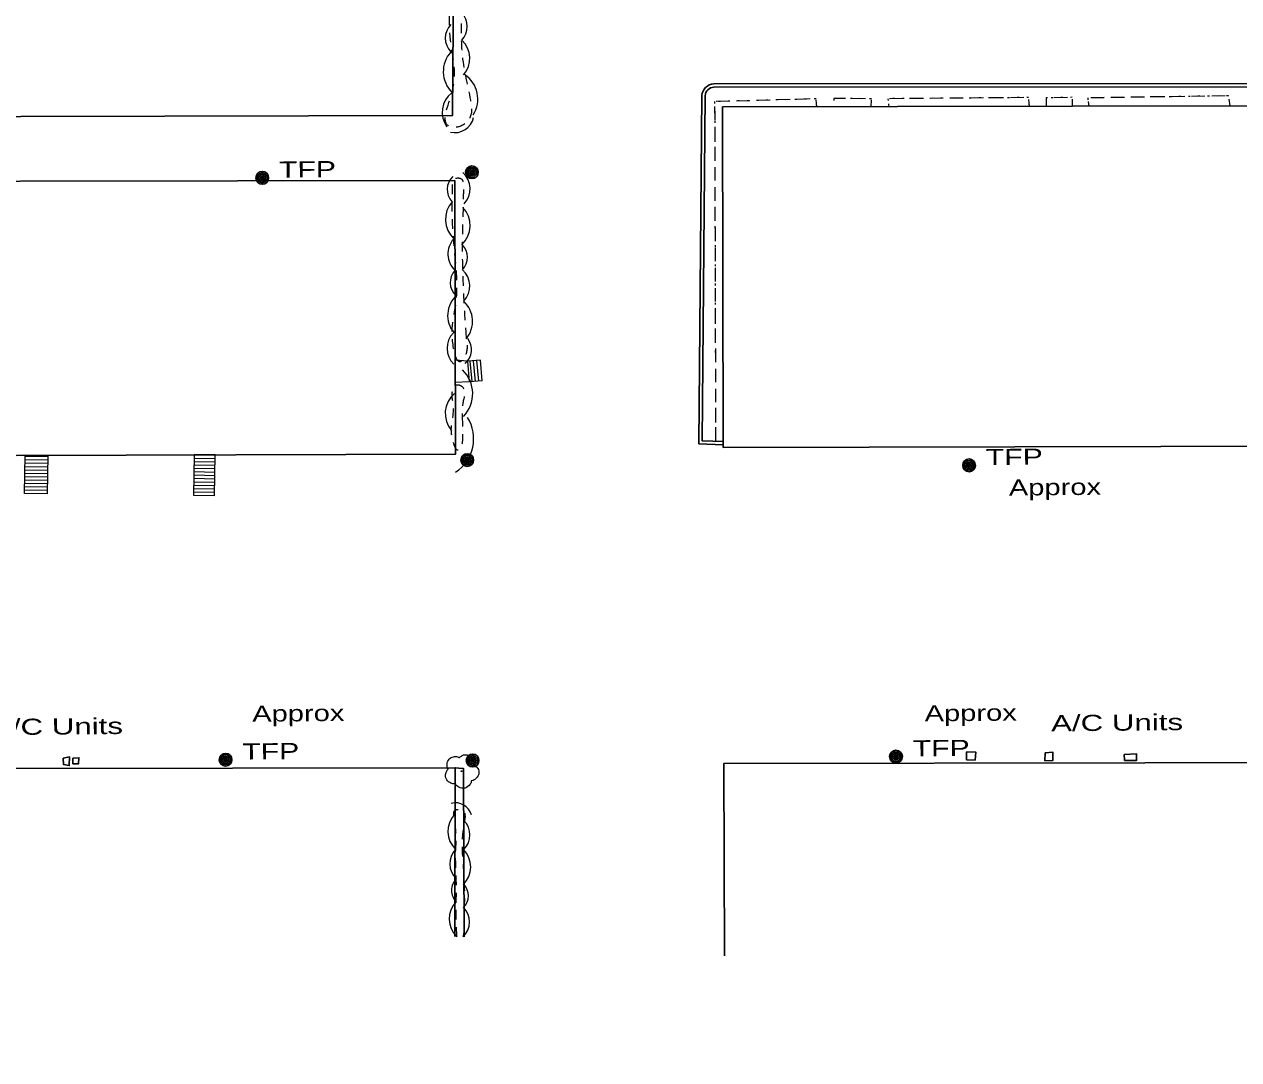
# Model space of a CAD drawing. Extents: x 2362213 to 2366494, y 6968794 to 6978110.
# Drawn here: x 2363360.6 to 2363722.2, y 6975853.8 to 6976162 of the extents above; entities that cross this region are included whole.
import ezdxf

# ---------------------------------------------------------------- set-up
doc = ezdxf.new("R2010")
doc.units = 0
doc.header["$LTSCALE"] = 1.9
doc.linetypes.add('DOTTED', pattern=[1.5, 0.3, -1.2])
doc.linetypes.add('SHORT_DASHED', pattern=[2.7, 1.5, -1.2])
for name, color, linetype, lineweight in [('11', 7, 'Continuous', 25), ('13', 7, 'Continuous', 13), ('15', 7, 'Continuous', 13), ('16', 7, 'Continuous', 13), ('2', 7, 'Continuous', 25), ('20', 7, 'Continuous', 25), ('23', 7, 'Continuous', 25), ('29', 7, 'Continuous', 13)]:
    doc.layers.add(name, color=color, linetype=linetype, lineweight=lineweight)

msp = doc.modelspace()

# ---------------------------------------------------------------- linework, layer by layer
at = {"layer": '11'}
for points in [[(2363239.76, 6976399.979), (2363478.405, 6976400.551), (2363479.034, 6976309.253), (2363236.437, 6976308.873), (2363233.508, 6976215.211), (2363488.71, 6976216.251), (2363488.086, 6976134.831), (2363230.869, 6976134.241)], [(2363229.871, 6976115.051), (2363488.78, 6976115.466), (2363488.976, 6976033.995), (2363227.331, 6976033.273)], [(2363569.083, 6975884.661), (2363568.867, 6975941.911), (2363819.655, 6975942.339), (2363819.848, 6975853.777)], [(2363223.446, 6975940.272), (2363488.935, 6975940.66), (2363488.843, 6975890.407)]]:
    msp.add_lwpolyline(points, dxfattribs=at)
msp.add_lwpolyline([(2363568.535, 6976137.457), (2363829.242, 6976137.969), (2363829.438, 6976036.567), (2363568.731, 6976036.064)], close=True, dxfattribs=at)
at = {"layer": '13'}
for p, q in [((2363566.174, 6976137.474), (2363566.182, 6976133.474)), ((2363570.67, 6976139.097), (2363566.67, 6976138.989)), ((2363576.668, 6976139.254), (2363572.669, 6976139.146)), ((2363582.666, 6976139.421), (2363578.667, 6976139.313)), ((2363588.665, 6976139.589), (2363584.666, 6976139.481)), ((2363594.665, 6976139.756), (2363590.665, 6976139.648)), ((2363596.606, 6976137.514), (2363596.397, 6976139.502)), ((2363611.133, 6976139.843), (2363607.133, 6976139.874)), ((2363612.786, 6976137.548), (2363612.847, 6976139.549)), ((2363617.949, 6976138.327), (2363618.058, 6976137.368)), ((2363622.235, 6976139.878), (2363618.235, 6976139.85)), ((2363628.233, 6976139.925), (2363624.234, 6976139.897)), ((2363634.233, 6976139.983), (2363630.233, 6976139.944)), ((2363640.234, 6976140.03), (2363636.234, 6976140.002)), ((2363646.233, 6976140.077), (2363642.234, 6976140.049)), ((2363652.233, 6976140.124), (2363648.233, 6976140.096)), ((2363658.233, 6976140.171), (2363654.233, 6976140.143)), ((2363659.928, 6976137.637), (2363659.729, 6976139.625)), ((2363671.293, 6976140.225), (2363667.294, 6976140.147)), ((2363672.737, 6976137.659), (2363672.698, 6976139.659)), ((2363677.404, 6976139.024), (2363677.567, 6976137.645)), ((2363682.205, 6976140.149), (2363678.204, 6976140.091)), ((2363688.204, 6976140.236), (2363684.205, 6976140.178)), ((2363694.203, 6976140.324), (2363690.204, 6976140.266)), ((2363700.202, 6976140.411), (2363696.202, 6976140.353)), ((2363706.203, 6976140.498), (2363702.203, 6976140.44)), ((2363712.202, 6976140.585), (2363708.202, 6976140.527)), ((2363718.2, 6976140.672), (2363714.202, 6976140.614)), ((2363719.708, 6976137.756), (2363719.389, 6976139.733)), ((2363566.191, 6976131.474), (2363566.199, 6976127.475)), ((2363566.208, 6976125.474), (2363566.216, 6976121.474)), ((2363566.225, 6976119.474), (2363566.233, 6976115.474)), ((2363566.243, 6976113.474), (2363566.251, 6976109.474)), ((2363566.26, 6976107.475), (2363566.268, 6976103.474)), ((2363566.277, 6976101.474), (2363566.285, 6976097.474)), ((2363566.294, 6976095.474), (2363566.302, 6976091.473)), ((2363566.311, 6976089.473), (2363566.319, 6976085.473)), ((2363566.328, 6976083.474), (2363566.336, 6976079.473)), ((2363566.345, 6976077.473), (2363566.353, 6976073.473)), ((2363566.362, 6976071.473), (2363566.371, 6976067.473)), ((2363566.38, 6976065.473), (2363566.388, 6976061.473)), ((2363566.397, 6976059.473), (2363566.405, 6976055.473)), ((2363566.414, 6976053.473), (2363566.422, 6976049.473)), ((2363566.421, 6976047.473), (2363566.429, 6976043.473)), ((2363566.438, 6976041.472), (2363566.442, 6976037.872))]:
    msp.add_line(p, q, dxfattribs=at)
at = {"layer": '13', "linetype": 'DOTTED'}
for points in [[(2363596.606, 6976137.514), (2363596.364, 6976139.802), (2363566.17, 6976138.974), (2363566.442, 6976037.872)], [(2363612.786, 6976137.548), (2363612.855, 6976139.829), (2363601.622, 6976139.922), (2363601.695, 6976137.523)], [(2363659.928, 6976137.637), (2363659.673, 6976140.185), (2363617.765, 6976139.846), (2363618.058, 6976137.368)], [(2363672.737, 6976137.659), (2363672.692, 6976140.259), (2363664.895, 6976140.094), (2363664.928, 6976137.645)], [(2363719.708, 6976137.756), (2363719.23, 6976140.692), (2363677.274, 6976140.082), (2363677.567, 6976137.645)]]:
    msp.add_lwpolyline(points, dxfattribs=at)
at = {"layer": '13'}
for points in [[(2363605.133, 6976139.895), (2363601.622, 6976139.922), (2363601.637, 6976139.432)], [(2363665.294, 6976140.108), (2363664.895, 6976140.094), (2363664.928, 6976137.645)]]:
    msp.add_lwpolyline(points, dxfattribs=at)
at = {"layer": '15'}
for p, q in [((2363492.682, 6976061.691), (2363488.909, 6976062.005)), ((2363493.201, 6976055.556), (2363488.922, 6976055.385))]:
    msp.add_line(p, q, dxfattribs=at)
at = {"layer": '16'}
for p, q in [((2363496.389, 6976062.006), (2363492.682, 6976061.691)), ((2363493.201, 6976055.556), (2363492.682, 6976061.691)), ((2363493.92, 6976055.623), (2363493.402, 6976061.758)), ((2363494.919, 6976055.702), (2363494.401, 6976061.837)), ((2363495.909, 6976055.792), (2363495.39, 6976061.927)), ((2363496.908, 6976055.871), (2363496.389, 6976062.006)), ((2363496.908, 6976055.871), (2363493.201, 6976055.556)), ((2363360.631, 6976022.302), (2363360.782, 6976033.754)), ((2363367.627, 6976032.209), (2363360.766, 6976032.304)), ((2363367.644, 6976033.659), (2363360.782, 6976033.754)), ((2363367.648, 6976033.209), (2363360.787, 6976033.304)), ((2363367.493, 6976022.207), (2363367.644, 6976033.659)), ((2363411.019, 6976021.742), (2363411.253, 6976033.914)), ((2363417.426, 6976032.623), (2363411.234, 6976032.744)), ((2363417.445, 6976033.793), (2363411.253, 6976033.914)), ((2363417.446, 6976033.613), (2363411.255, 6976033.734)), ((2363417.21, 6976021.621), (2363417.445, 6976033.793)), ((2363367.586, 6976029.208), (2363360.725, 6976029.303)), ((2363367.606, 6976030.209), (2363360.745, 6976030.303)), ((2363367.617, 6976031.209), (2363360.756, 6976031.303)), ((2363417.344, 6976028.622), (2363411.152, 6976028.743)), ((2363417.364, 6976029.622), (2363411.173, 6976029.743)), ((2363417.385, 6976030.623), (2363411.193, 6976030.744)), ((2363417.405, 6976031.623), (2363411.214, 6976031.744)), ((2363367.534, 6976025.208), (2363360.673, 6976025.302)), ((2363367.545, 6976026.208), (2363360.683, 6976026.303)), ((2363367.565, 6976027.208), (2363360.704, 6976027.303)), ((2363367.575, 6976028.208), (2363360.714, 6976028.303)), ((2363417.292, 6976025.622), (2363411.101, 6976025.743)), ((2363417.313, 6976026.622), (2363411.121, 6976026.743)), ((2363417.323, 6976027.622), (2363411.132, 6976027.743)), ((2363367.493, 6976022.207), (2363360.631, 6976022.302)), ((2363367.503, 6976023.207), (2363360.642, 6976023.302)), ((2363367.524, 6976024.208), (2363360.662, 6976024.302)), ((2363417.21, 6976021.621), (2363411.019, 6976021.742)), ((2363417.231, 6976022.621), (2363411.039, 6976022.742)), ((2363417.251, 6976023.621), (2363411.06, 6976023.742)), ((2363417.272, 6976024.621), (2363411.08, 6976024.742))]:
    msp.add_line(p, q, dxfattribs=at)
at = {"layer": '2'}
for p, q in [((2363829.421, 6976144.401), (2363565.91, 6976144.242)), ((2363829.42, 6976143.441), (2363565.909, 6976143.282))]:
    msp.add_line(p, q, dxfattribs=at)
for points in [[(2363562.382, 6976140.808), (2363561.47, 6976037.085), (2363568.734, 6976036.824)], [(2363563.342, 6976140.798), (2363562.441, 6976038.014), (2363568.764, 6976037.784)], [(2363488.555, 6975940.656), (2363491.407, 6975940.423), (2363491.544, 6975890.362)]]:
    msp.add_lwpolyline(points, dxfattribs=at)
for radius in [3.705, 2.745]:
    msp.add_arc((2363566.078, 6976140.541), radius, 92.60468, 175.85462, dxfattribs=at)
at = {"layer": '20'}
for centre, radius in [((2363493.877, 6976117.955), 1.9), ((2363493.877, 6976117.955), 1.442), ((2363431.44, 6976116.291), 1.9), ((2363431.44, 6976116.291), 1.442), ((2363431.44, 6976116.291), 0.973), ((2363431.44, 6976116.291), 0.539), ((2363431.44, 6976116.291), 0.192), ((2363493.877, 6976117.955), 0.973), ((2363493.877, 6976117.955), 0.539), ((2363493.877, 6976117.955), 0.192), ((2363492.493, 6976032.278), 1.9), ((2363492.493, 6976032.278), 1.442), ((2363492.493, 6976032.278), 0.973), ((2363492.493, 6976032.278), 0.539), ((2363492.493, 6976032.278), 0.192), ((2363641.955, 6976030.701), 1.9), ((2363641.955, 6976030.701), 1.442), ((2363641.955, 6976030.701), 0.973), ((2363641.955, 6976030.701), 0.539), ((2363641.955, 6976030.701), 0.192), ((2363620.179, 6975944.01), 1.9), ((2363620.179, 6975944.01), 1.442), ((2363420.509, 6975943.068), 1.9), ((2363420.509, 6975943.068), 1.442), ((2363420.509, 6975943.068), 0.973), ((2363420.509, 6975943.068), 0.539), ((2363420.509, 6975943.068), 0.192), ((2363494.074, 6975942.839), 1.9), ((2363494.074, 6975942.839), 1.442), ((2363494.074, 6975942.839), 0.973), ((2363494.074, 6975942.839), 0.539), ((2363494.074, 6975942.839), 0.192), ((2363620.179, 6975944.01), 0.973), ((2363620.179, 6975944.01), 0.539), ((2363620.179, 6975944.01), 0.192)]:
    msp.add_circle(centre, radius, dxfattribs=at)
at = {"layer": '23'}
for points in [[(2363641.167, 6975945.46), (2363641.21, 6975943.06), (2363643.721, 6975942.964), (2363643.948, 6975945.326)], [(2363372.112, 6975943.547), (2363372.239, 6975941.699), (2363373.973, 6975941.345), (2363374.039, 6975943.885)], [(2363375.072, 6975943.545), (2363375.028, 6975941.885), (2363376.669, 6975941.811), (2363376.851, 6975943.642)], [(2363664.581, 6975945.083), (2363664.553, 6975942.782), (2363666.853, 6975942.804), (2363666.91, 6975945.275)], [(2363688.166, 6975944.667), (2363688.254, 6975942.858), (2363691.804, 6975942.802), (2363691.815, 6975944.792)]]:
    msp.add_lwpolyline(points, close=True, dxfattribs=at)
at = {"layer": '29'}
msp.add_circle((2363490.764, 6975939.677), 0.1, dxfattribs=at)
for centre, radius, start, end in [((2363486.725, 6976161.304), 5.785, 315.48208, 45.48208), ((2363491.725, 6976157.892), 5.785, 135.04423, 225.04423), ((2363486.009, 6976151.879), 7.239, 317.58999, 47.58999), ((2363494.03, 6976147.892), 8.682, 136.45919, 226.45919), ((2363486.961, 6976139.761), 8.682, 326.80486, 56.80486), ((2363492.25, 6976135.79), 7.239, 126.61583, 216.61583), ((2363488.742, 6976135.527), 5.785, 257.16396, 347.16396), ((2363491.799, 6976112.815), 5.276, 132.96204, 222.96204), ((2363486.726, 6976112.974), 6.601, 317.55798, 47.55798), ((2363493.903, 6976103.928), 7.918, 137.40891, 227.40891), ((2363485.423, 6976102.086), 7.918, 313.1811, 43.1811), ((2363493.304, 6976093.602), 6.601, 137.2082, 227.2082), ((2363487.304, 6976092.648), 5.276, 314.94402, 44.94402), ((2363492.691, 6976085.144), 5.276, 137.11195, 227.11195), ((2363486.638, 6976084.009), 6.601, 317.67394, 47.67394), ((2363494.561, 6976075.332), 7.918, 130.68761, 220.68761), ((2363486.175, 6976073.572), 7.918, 318.98671, 48.98671), ((2363493.086, 6976065.554), 6.601, 135.63659, 225.63659), ((2363488.52, 6976065.118), 5.276, 308.95128, 38.95128), ((2363484.316, 6976052.039), 9.805, 316.18264, 46.18264), ((2363493.773, 6976046.131), 7.836, 130.21312, 220.21312), ((2363482.629, 6976038.623), 11.761, 302.6143, 32.6143), ((2363489.011, 6975925.34), 4.903, 15.21331, 105.21331), ((2363494.067, 6975921.733), 7.359, 136.81756, 226.81756), ((2363487.163, 6975920.695), 6.135, 314.79862, 44.79862), ((2363493.409, 6975912.144), 6.135, 136.57276, 226.57276), ((2363486.176, 6975911.161), 7.359, 314.71651, 44.71651), ((2363492.705, 6975904.175), 4.903, 134.57799, 224.57799), ((2363487.936, 6975902.55), 4.903, 314.62837, 44.62837), ((2363494.485, 6975895.714), 7.359, 136.30861, 226.30861), ((2363487.014, 6975894.732), 6.135, 314.5855, 44.5855)]:
    msp.add_arc(centre, radius, start, end, dxfattribs=at)
at = {"layer": '29', "linetype": 'SHORT_DASHED'}
for points in [[(2363491.078, 6976177.631), (2363490.77, 6976164.868), (2363491.126, 6976151.571), (2363493.56, 6976138.563), (2363493.584, 6976135.013), (2363489.958, 6976131.478), (2363487.035, 6976131.72), (2363487.97, 6976141.72), (2363487.652, 6976156.247), (2363487.645, 6976173.789), (2363487.372, 6976181.376), (2363486.33, 6976185.856), (2363487.869, 6976188.011), (2363490.962, 6976187.76), (2363492.179, 6976185.992), (2363491.599, 6976177.586)], [(2363491.266, 6976107.51), (2363491.019, 6976092.447), (2363491.628, 6976076.842), (2363492.282, 6976067.988), (2363491.936, 6976063.434), (2363490.363, 6976061.559), (2363488.436, 6976065.501), (2363489.184, 6976079.399), (2363488.515, 6976097.133), (2363488.023, 6976108.839), (2363488.108, 6976113.6), (2363488.576, 6976115.884), (2363490.836, 6976115.906), (2363491.321, 6976114.291), (2363491.116, 6976108.558)], [(2363490.98, 6976045.114), (2363491.073, 6976038.505), (2363490.634, 6976036.25), (2363489.984, 6976035.294), (2363488.104, 6976038.396), (2363488.41, 6976048.24), (2363488.221, 6976053.358), (2363489.219, 6976054.658), (2363491.055, 6976054.055), (2363491.181, 6976049.216), (2363491.019, 6976045.254)], [(2363489.423, 6975890.392), (2363489.176, 6975897.47), (2363489.26, 6975905.401), (2363489.04, 6975913.79), (2363488.68, 6975925.426), (2363488.815, 6975927.998), (2363491.045, 6975927.979), (2363491.495, 6975923.823), (2363491.434, 6975909.282), (2363491.304, 6975890.36)]]:
    msp.add_spline(points, degree=3, dxfattribs=at)
at = {"layer": '29'}
for points in [[(2363486.798, 6975940.25), (2363486.818, 6975940.26), (2363486.738, 6975940.329), (2363486.502, 6975940.957), (2363486.539, 6975942.237), (2363487.427, 6975943.536), (2363488.733, 6975944.018), (2363489.854, 6975943.829), (2363490.086, 6975943.701), (2363490.156, 6975943.702), (2363490.205, 6975943.742), (2363490.553, 6975944.035), (2363491.418, 6975944.483), (2363492.629, 6975944.414), (2363493.745, 6975943.826), (2363494.478, 6975942.403), (2363494.486, 6975941.543)], [(2363494.476, 6975941.563), (2363495.616, 6975940.504), (2363495.902, 6975938.916), (2363495.194, 6975937.589), (2363494.539, 6975937.043), (2363493.871, 6975936.827), (2363493.721, 6975936.815), (2363493.703, 6975936.705), (2363493.381, 6975935.802), (2363491.842, 6975934.637), (2363489.949, 6975934.919), (2363489.05, 6975935.861), (2363488.979, 6975935.99), (2363488.859, 6975935.969), (2363487.648, 6975936.087), (2363486.379, 6975937.085), (2363486.033, 6975938.722), (2363486.403, 6975939.746), (2363486.729, 6975940.189), (2363486.799, 6975940.24)]]:
    msp.add_spline(points, degree=3, dxfattribs=at)

# ---------------------------------------------------------------- texts
at = {"layer": '20'}
for s, width, p in [('  TFP', 1.4, (2363431.44, 6976116.29)), ('  TFP', 1.4, (2363641.955, 6976030.701)), ('Approx', 1.35, (2363653.811, 6976021.684)), ('Approx', 1.35, (2363428.461, 6975954.365)), ('Approx', 1.35, (2363628.719, 6975954.472)), ('  TFP', 1.4, (2363420.509, 6975943.068)), ('  TFP', 1.4, (2363620.18, 6975944.01))]:
    msp.add_text(s, height=4.8, rotation=0.546, dxfattribs=dict(at, width=width)).set_placement(p)
at = {"layer": '23', "width": 1.45}
for p in [(2363666.39, 6975951.52), (2363350.676, 6975950.374)]:
    msp.add_text('A/C Units', height=4.8, rotation=0.546, dxfattribs=at).set_placement(p)

doc.saveas('drawing.dxf')
